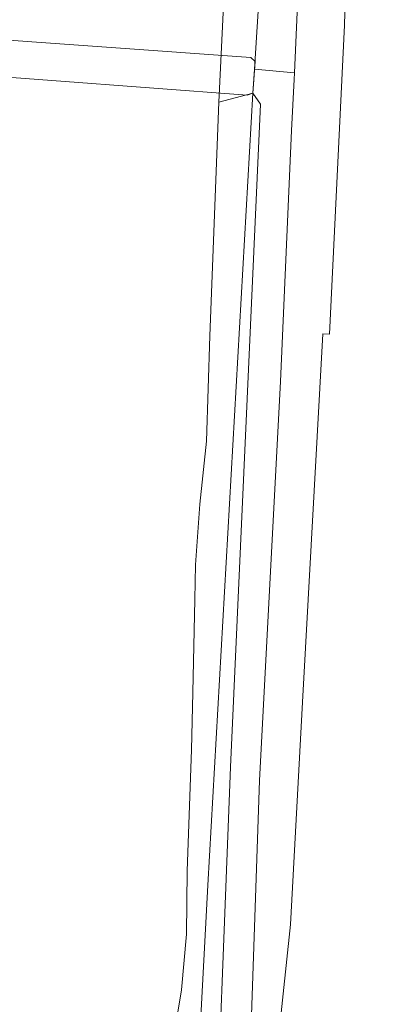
# Model space of a CAD drawing. Header units: metres. Extents: x 152610 to 160096, y 456114 to 462495.
# Tile 909 of 938: x 159054 to 159083, y 459907 to 459988. Entities that reach past the tile are written whole.
import ezdxf

# ---------------------------------------------------------------- set-up
doc = ezdxf.new("R2010")
doc.units = ezdxf.units.M
doc.header["$LTSCALE"] = 0.5
for name, color, linetype, lineweight in [('B-PV-KW-KUNSTWERK_DEK-GV', 251, 'CONTINUOUS', 18), ('B-PV-OG-TERREIN_BEGROEID-GV', 251, 'CONTINUOUS', 18), ('B-PV-OG-TERREIN_OEVER-GV', 251, 'CONTINUOUS', 18), ('B-PV-OG-WATER_SLOOT-GV', 251, 'CONTINUOUS', 18), ('B-PV-VH-GESLOTENVERHARDING_ASFALT-GV', 251, 'CONTINUOUS', 18)]:
    doc.layers.add(name, color=color, linetype=linetype, lineweight=lineweight)

msp = doc.modelspace()

# ---------------------------------------------------------------- linework, layer by layer
at = {"layer": 'B-PV-KW-KUNSTWERK_DEK-GV', "flags": 128}
msp.add_lwpolyline([(159073.091, 459984.533), (159049.138, 459986.249), (159049.03, 459985.26), (159048.93, 459983.97), (159048.866, 459983.252), (159072.799, 459981.451), (159073.248, 459981.613), (159073.45, 459984.213)], close=True, dxfattribs=at)
at = {"layer": 'B-PV-OG-TERREIN_BEGROEID-GV', "flags": 128}
for points in [[(159080.854, 460196.661), (159078.157, 460141.555), (159075.912, 460095.401), (159074.554, 460065.078), (159072.765, 460027.886), (159071.405, 460000), (159070.474, 459980.899), (159073.248, 459981.613), (159073.4, 459983.57), (159074.434, 460000), (159075.341, 460015.076), (159075.892, 460027.148), (159077.131, 460048.979), (159077.514, 460056.127), (159078.109, 460067.222), (159078.741, 460078.874), (159079.388, 460092.799), (159080.219, 460113.616), (159080.932, 460125.178), (159081.782, 460142.359), (159083.162, 460167.866)], [(159077.375, 460000), (159076.644, 459983.275), (159076.62, 459982.74), (159076.41, 459978.585), (159075.506, 459958.107), (159073.792, 459925.536), (159072.788, 459896.026)], [(159075.068, 459901.962), (159076.326, 459913.792), (159077.316, 459931.938), (159078.957, 459961.997), (159079.495, 459961.956), (159080.723, 459987.175), (159080.912, 459994.233)], [(159069.981, 459889.525), (159071.419, 459926.626), (159073.874, 459980.739), (159073.248, 459981.613), (159069.57, 459916.99), (159065.167, 459834.226)]]:
    msp.add_lwpolyline(points, dxfattribs=at)
at = {"layer": 'B-PV-OG-TERREIN_OEVER-GV', "flags": 128}
msp.add_lwpolyline([(159065.167, 459834.226), (159069.57, 459916.99), (159073.248, 459981.613), (159070.474, 459980.899), (159069.75, 459961.825), (159069.469, 459953.215), (159068.916, 459948.079), (159068.588, 459943.132), (159068.519, 459940.3), (159068.349, 459932.71), (159068.247, 459928.028), (159067.894, 459918.172), (159067.831, 459912.999), (159067.426, 459908.467), (159066.757, 459904.312)], dxfattribs=at)
at = {"layer": 'B-PV-OG-WATER_SLOOT-GV', "flags": 128}
msp.add_lwpolyline([(159066.757, 459904.312), (159067.426, 459908.467), (159067.831, 459912.999), (159067.894, 459918.172), (159068.247, 459928.028), (159068.349, 459932.71), (159068.519, 459940.3), (159068.588, 459943.132), (159068.916, 459948.079), (159069.469, 459953.215), (159069.75, 459961.825), (159070.474, 459980.899), (159071.405, 460000), (159072.765, 460027.886), (159074.554, 460065.078), (159075.912, 460095.401), (159078.157, 460141.555), (159080.854, 460196.661)], dxfattribs=at)
at = {"layer": 'B-PV-VH-GESLOTENVERHARDING_ASFALT-GV', "flags": 128}
msp.add_lwpolyline([(159073.091, 459984.533), (159049.138, 459986.249), (159049.03, 459985.26), (159048.93, 459983.97), (159048.866, 459983.252), (159072.799, 459981.451), (159073.248, 459981.613), (159073.45, 459984.213)], close=True, dxfattribs=at)
msp.add_lwpolyline([(159072.788, 459896.026), (159073.792, 459925.536), (159075.506, 459958.107), (159076.41, 459978.585), (159076.62, 459982.74), (159076.644, 459983.275), (159073.4, 459983.57), (159073.248, 459981.613), (159073.874, 459980.739), (159071.419, 459926.626), (159069.981, 459889.525)], dxfattribs=at)

doc.saveas('drawing.dxf')
